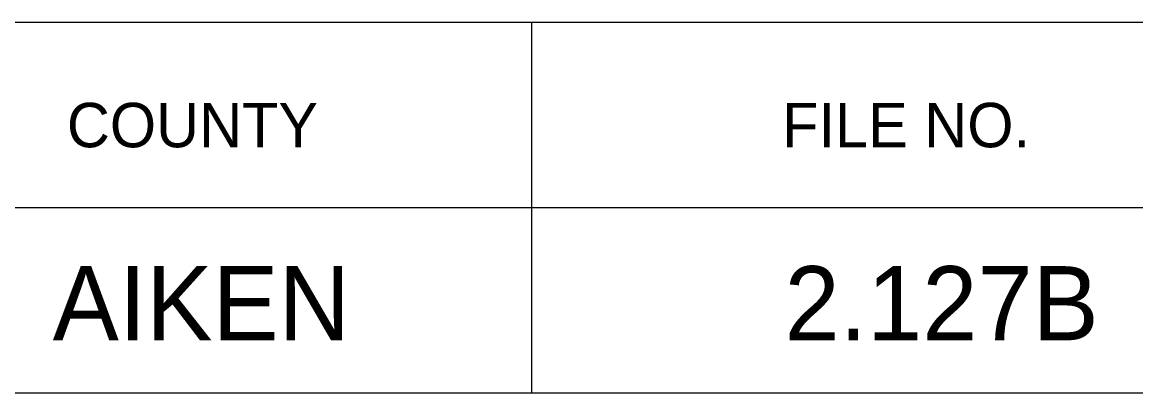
# Model space of a CAD drawing. Extents: x 1000 to 1162, y 999 to 8520.
# Drawn here: x 1140.57 to 1148.08, y 6275.05 to 6277.55 of the extents above; entities that cross this region are included whole.
import ezdxf

# ---------------------------------------------------------------- set-up
doc = ezdxf.new("R2010")
doc.units = 0
doc.layers.add('Level 20', color=7, linetype='Continuous')
doc.layers.add('Level 3', color=7, linetype='Continuous')

msp = doc.modelspace()

# ---------------------------------------------------------------- linework, layer by layer
at = {"layer": 'Level 3'}
for p, q in [((1133.055, 6277.5458), (1161.555, 6277.5458)), ((1133.055, 6277.5458), (1161.555, 6277.5458)), ((1133.055, 6277.5458), (1161.555, 6277.5458)), ((1133.055, 6277.5458), (1161.555, 6277.5458)), ((1133.055, 6277.5458), (1161.555, 6277.5458)), ((1133.055, 6277.5458), (1161.555, 6277.5458)), ((1133.055, 6277.5458), (1161.555, 6277.5458)), ((1133.055, 6277.5458), (1161.555, 6277.5458)), ((1133.055, 6277.5458), (1161.555, 6277.5458)), ((1133.055, 6277.5458), (1161.555, 6277.5458)), ((1133.055, 6277.5458), (1161.555, 6277.5458)), ((1133.055, 6277.5458), (1161.555, 6277.5458)), ((1133.055, 6277.5458), (1161.555, 6277.5458)), ((1133.055, 6277.5458), (1161.555, 6277.5458)), ((1133.055, 6277.5458), (1161.555, 6277.5458)), ((1133.055, 6277.5458), (1161.555, 6277.5458)), ((1133.055, 6277.5458), (1161.555, 6277.5458)), ((1133.055, 6277.5458), (1161.555, 6277.5458)), ((1133.055, 6277.5458), (1161.555, 6277.5458)), ((1133.055, 6277.5458), (1161.555, 6277.5458)), ((1133.055, 6277.5458), (1161.555, 6277.5458)), ((1133.055, 6277.5458), (1161.555, 6277.5458)), ((1133.055, 6277.5458), (1161.555, 6277.5458)), ((1133.055, 6277.5458), (1161.555, 6277.5458)), ((1133.055, 6277.5458), (1161.555, 6277.5458)), ((1133.055, 6277.5458), (1161.555, 6277.5458)), ((1133.055, 6277.5458), (1161.555, 6277.5458)), ((1133.055, 6277.5458), (1161.555, 6277.5458)), ((1133.055, 6277.5458), (1161.555, 6277.5458)), ((1133.055, 6277.5458), (1161.555, 6277.5458)), ((1133.055, 6277.5458), (1161.555, 6277.5458)), ((1133.055, 6277.5458), (1161.555, 6277.5458)), ((1133.055, 6277.5458), (1161.555, 6277.5458)), ((1133.055, 6277.5458), (1161.555, 6277.5458)), ((1133.055, 6277.5458), (1161.555, 6277.5458)), ((1133.055, 6277.5458), (1161.555, 6277.5458)), ((1133.055, 6277.5458), (1161.555, 6277.5458)), ((1133.055, 6277.5458), (1161.555, 6277.5458)), ((1133.055, 6277.5458), (1161.555, 6277.5458)), ((1133.055, 6277.5458), (1161.555, 6277.5458)), ((1133.055, 6277.5458), (1161.555, 6277.5458)), ((1133.055, 6277.5458), (1161.555, 6277.5458)), ((1133.055, 6277.5458), (1161.555, 6277.5458)), ((1133.055, 6277.5458), (1161.555, 6277.5458)), ((1143.9997, 6277.5458), (1143.9997, 6275.0458)), ((1143.9997, 6277.5458), (1143.9997, 6275.0458)), ((1143.9997, 6277.5458), (1143.9997, 6275.0458)), ((1143.9997, 6277.5458), (1143.9997, 6275.0458)), ((1143.9997, 6277.5458), (1143.9997, 6275.0458)), ((1143.9997, 6277.5458), (1143.9997, 6275.0458)), ((1143.9997, 6277.5458), (1143.9997, 6275.0458)), ((1143.9997, 6277.5458), (1143.9997, 6275.0458)), ((1143.9997, 6277.5458), (1143.9997, 6275.0458)), ((1143.9997, 6277.5458), (1143.9997, 6275.0458)), ((1143.9997, 6277.5458), (1143.9997, 6275.0458)), ((1143.9997, 6277.5458), (1143.9997, 6275.0458)), ((1143.9997, 6277.5458), (1143.9997, 6275.0458)), ((1143.9997, 6277.5458), (1143.9997, 6275.0458)), ((1143.9997, 6277.5458), (1143.9997, 6275.0458)), ((1143.9997, 6277.5458), (1143.9997, 6275.0458)), ((1143.9997, 6277.5458), (1143.9997, 6275.0458)), ((1143.9997, 6277.5458), (1143.9997, 6275.0458)), ((1143.9997, 6277.5458), (1143.9997, 6275.0458)), ((1143.9997, 6277.5458), (1143.9997, 6275.0458)), ((1143.9997, 6277.5458), (1143.9997, 6275.0458)), ((1143.9997, 6277.5458), (1143.9997, 6275.0458)), ((1143.9997, 6277.5458), (1143.9997, 6275.0458)), ((1143.9997, 6277.5458), (1143.9997, 6275.0458)), ((1143.9997, 6277.5458), (1143.9997, 6275.0458)), ((1143.9997, 6277.5458), (1143.9997, 6275.0458)), ((1143.9997, 6277.5458), (1143.9997, 6275.0458)), ((1143.9997, 6277.5458), (1143.9997, 6275.0458)), ((1143.9997, 6277.5458), (1143.9997, 6275.0458)), ((1143.9997, 6277.5458), (1143.9997, 6275.0458)), ((1143.9997, 6277.5458), (1143.9997, 6275.0458)), ((1143.9997, 6277.5458), (1143.9997, 6275.0458)), ((1143.9997, 6277.5458), (1143.9997, 6275.0458)), ((1143.9997, 6277.5458), (1143.9997, 6275.0458)), ((1143.9997, 6277.5458), (1143.9997, 6275.0458)), ((1143.9997, 6277.5458), (1143.9997, 6275.0458)), ((1143.9997, 6277.5458), (1143.9997, 6275.0458)), ((1143.9997, 6277.5458), (1143.9997, 6275.0458)), ((1143.9997, 6277.5458), (1143.9997, 6275.0458)), ((1143.9997, 6277.5458), (1143.9997, 6275.0458)), ((1143.9997, 6277.5458), (1143.9997, 6275.0458)), ((1143.9997, 6277.5458), (1143.9997, 6275.0458)), ((1143.9997, 6277.5458), (1143.9997, 6275.0458)), ((1143.9997, 6277.5458), (1143.9997, 6275.0458)), ((1133.055, 6276.2958), (1161.555, 6276.2958)), ((1133.055, 6276.2958), (1161.555, 6276.2958)), ((1133.055, 6276.2958), (1161.555, 6276.2958)), ((1133.055, 6276.2958), (1161.555, 6276.2958)), ((1133.055, 6276.2958), (1161.555, 6276.2958)), ((1133.055, 6276.2958), (1161.555, 6276.2958)), ((1133.055, 6276.2958), (1161.555, 6276.2958)), ((1133.055, 6276.2958), (1161.555, 6276.2958)), ((1133.055, 6276.2958), (1161.555, 6276.2958)), ((1133.055, 6276.2958), (1161.555, 6276.2958)), ((1133.055, 6276.2958), (1161.555, 6276.2958)), ((1133.055, 6276.2958), (1161.555, 6276.2958)), ((1133.055, 6276.2958), (1161.555, 6276.2958)), ((1133.055, 6276.2958), (1161.555, 6276.2958)), ((1133.055, 6276.2958), (1161.555, 6276.2958)), ((1133.055, 6276.2958), (1161.555, 6276.2958)), ((1133.055, 6276.2958), (1161.555, 6276.2958)), ((1133.055, 6276.2958), (1161.555, 6276.2958)), ((1133.055, 6276.2958), (1161.555, 6276.2958)), ((1133.055, 6276.2958), (1161.555, 6276.2958)), ((1133.055, 6276.2958), (1161.555, 6276.2958)), ((1133.055, 6276.2958), (1161.555, 6276.2958)), ((1133.055, 6276.2958), (1161.555, 6276.2958)), ((1133.055, 6276.2958), (1161.555, 6276.2958)), ((1133.055, 6276.2958), (1161.555, 6276.2958)), ((1133.055, 6276.2958), (1161.555, 6276.2958)), ((1133.055, 6276.2958), (1161.555, 6276.2958)), ((1133.055, 6276.2958), (1161.555, 6276.2958)), ((1133.055, 6276.2958), (1161.555, 6276.2958)), ((1133.055, 6276.2958), (1161.555, 6276.2958)), ((1133.055, 6276.2958), (1161.555, 6276.2958)), ((1133.055, 6276.2958), (1161.555, 6276.2958)), ((1133.055, 6276.2958), (1161.555, 6276.2958)), ((1133.055, 6276.2958), (1161.555, 6276.2958)), ((1133.055, 6276.2958), (1161.555, 6276.2958)), ((1133.055, 6276.2958), (1161.555, 6276.2958)), ((1133.055, 6276.2958), (1161.555, 6276.2958)), ((1133.055, 6276.2958), (1161.555, 6276.2958)), ((1133.055, 6276.2958), (1161.555, 6276.2958)), ((1133.055, 6276.2958), (1161.555, 6276.2958)), ((1133.055, 6276.2958), (1161.555, 6276.2958)), ((1133.055, 6276.2958), (1161.555, 6276.2958)), ((1133.055, 6276.2958), (1161.555, 6276.2958)), ((1133.055, 6276.2958), (1161.555, 6276.2958)), ((1133.055, 6275.0458), (1161.555, 6275.0458)), ((1133.055, 6275.0458), (1161.555, 6275.0458)), ((1133.055, 6275.0458), (1161.555, 6275.0458)), ((1133.055, 6275.0458), (1161.555, 6275.0458)), ((1133.055, 6275.0458), (1161.555, 6275.0458)), ((1133.055, 6275.0458), (1161.555, 6275.0458)), ((1133.055, 6275.0458), (1161.555, 6275.0458)), ((1133.055, 6275.0458), (1161.555, 6275.0458)), ((1133.055, 6275.0458), (1161.555, 6275.0458)), ((1133.055, 6275.0458), (1161.555, 6275.0458)), ((1133.055, 6275.0458), (1161.555, 6275.0458)), ((1133.055, 6275.0458), (1161.555, 6275.0458)), ((1133.055, 6275.0458), (1161.555, 6275.0458)), ((1133.055, 6275.0458), (1161.555, 6275.0458)), ((1133.055, 6275.0458), (1161.555, 6275.0458)), ((1133.055, 6275.0458), (1161.555, 6275.0458)), ((1133.055, 6275.0458), (1161.555, 6275.0458)), ((1133.055, 6275.0458), (1161.555, 6275.0458)), ((1133.055, 6275.0458), (1161.555, 6275.0458)), ((1133.055, 6275.0458), (1161.555, 6275.0458)), ((1133.055, 6275.0458), (1161.555, 6275.0458)), ((1133.055, 6275.0458), (1161.555, 6275.0458)), ((1133.055, 6275.0458), (1161.555, 6275.0458)), ((1133.055, 6275.0458), (1161.555, 6275.0458)), ((1133.055, 6275.0458), (1161.555, 6275.0458)), ((1133.055, 6275.0458), (1161.555, 6275.0458)), ((1133.055, 6275.0458), (1161.555, 6275.0458)), ((1133.055, 6275.0458), (1161.555, 6275.0458)), ((1133.055, 6275.0458), (1161.555, 6275.0458)), ((1133.055, 6275.0458), (1161.555, 6275.0458)), ((1133.055, 6275.0458), (1161.555, 6275.0458)), ((1133.055, 6275.0458), (1161.555, 6275.0458)), ((1133.055, 6275.0458), (1161.555, 6275.0458)), ((1133.055, 6275.0458), (1161.555, 6275.0458)), ((1133.055, 6275.0458), (1161.555, 6275.0458)), ((1133.055, 6275.0458), (1161.555, 6275.0458)), ((1133.055, 6275.0458), (1161.555, 6275.0458)), ((1133.055, 6275.0458), (1161.555, 6275.0458)), ((1133.055, 6275.0458), (1161.555, 6275.0458)), ((1133.055, 6275.0458), (1161.555, 6275.0458)), ((1133.055, 6275.0458), (1161.555, 6275.0458)), ((1133.055, 6275.0458), (1161.555, 6275.0458)), ((1133.055, 6275.0458), (1161.555, 6275.0458)), ((1133.055, 6275.0458), (1161.555, 6275.0458))]:
    msp.add_line(p, q, dxfattribs=at)

# ---------------------------------------------------------------- texts
at = {"layer": 'Level 20'}
for s, p in [('AIKEN', (1140.7706, 6275.4)), ('2.127B', (1145.7068, 6275.4))]:
    msp.add_text(s, height=0.5, dxfattribs=at).set_placement(p)
at = {"layer": 'Level 3'}
for s, p in [('COUNTY', (1140.8665, 6276.7021)), ('COUNTY', (1140.8665, 6276.7021)), ('COUNTY', (1140.8665, 6276.7021)), ('COUNTY', (1140.8665, 6276.7021)), ('COUNTY', (1140.8665, 6276.7021)), ('COUNTY', (1140.8665, 6276.7021)), ('COUNTY', (1140.8665, 6276.7021)), ('COUNTY', (1140.8665, 6276.7021)), ('COUNTY', (1140.8665, 6276.7021)), ('COUNTY', (1140.8665, 6276.7021)), ('COUNTY', (1140.8665, 6276.7021)), ('COUNTY', (1140.8665, 6276.7021)), ('COUNTY', (1140.8665, 6276.7021)), ('COUNTY', (1140.8665, 6276.7021)), ('COUNTY', (1140.8665, 6276.7021)), ('COUNTY', (1140.8665, 6276.7021)), ('COUNTY', (1140.8665, 6276.7021)), ('COUNTY', (1140.8665, 6276.7021)), ('COUNTY', (1140.8665, 6276.7021)), ('COUNTY', (1140.8665, 6276.7021)), ('COUNTY', (1140.8665, 6276.7021)), ('COUNTY', (1140.8665, 6276.7021)), ('COUNTY', (1140.8665, 6276.7021)), ('COUNTY', (1140.8665, 6276.7021)), ('COUNTY', (1140.8665, 6276.7021)), ('COUNTY', (1140.8665, 6276.7021)), ('COUNTY', (1140.8665, 6276.7021)), ('COUNTY', (1140.8665, 6276.7021)), ('COUNTY', (1140.8665, 6276.7021)), ('COUNTY', (1140.8665, 6276.7021)), ('COUNTY', (1140.8665, 6276.7021)), ('COUNTY', (1140.8665, 6276.7021)), ('COUNTY', (1140.8665, 6276.7021)), ('COUNTY', (1140.8665, 6276.7021)), ('COUNTY', (1140.8665, 6276.7021)), ('COUNTY', (1140.8665, 6276.7021)), ('COUNTY', (1140.8665, 6276.7021)), ('COUNTY', (1140.8665, 6276.7021)), ('COUNTY', (1140.8665, 6276.7021)), ('COUNTY', (1140.8665, 6276.7021)), ('COUNTY', (1140.8665, 6276.7021)), ('COUNTY', (1140.8665, 6276.7021)), ('COUNTY', (1140.8665, 6276.7021)), ('COUNTY', (1140.8665, 6276.7021)), ('FILE NO.', (1145.6908, 6276.7021)), ('FILE NO.', (1145.6908, 6276.7021)), ('FILE NO.', (1145.6908, 6276.7021)), ('FILE NO.', (1145.6908, 6276.7021)), ('FILE NO.', (1145.6908, 6276.7021)), ('FILE NO.', (1145.6908, 6276.7021)), ('FILE NO.', (1145.6908, 6276.7021)), ('FILE NO.', (1145.6908, 6276.7021)), ('FILE NO.', (1145.6908, 6276.7021)), ('FILE NO.', (1145.6908, 6276.7021)), ('FILE NO.', (1145.6908, 6276.7021)), ('FILE NO.', (1145.6908, 6276.7021)), ('FILE NO.', (1145.6908, 6276.7021)), ('FILE NO.', (1145.6908, 6276.7021)), ('FILE NO.', (1145.6908, 6276.7021)), ('FILE NO.', (1145.6908, 6276.7021)), ('FILE NO.', (1145.6908, 6276.7021)), ('FILE NO.', (1145.6908, 6276.7021)), ('FILE NO.', (1145.6908, 6276.7021)), ('FILE NO.', (1145.6908, 6276.7021)), ('FILE NO.', (1145.6908, 6276.7021)), ('FILE NO.', (1145.6908, 6276.7021)), ('FILE NO.', (1145.6908, 6276.7021)), ('FILE NO.', (1145.6908, 6276.7021)), ('FILE NO.', (1145.6908, 6276.7021)), ('FILE NO.', (1145.6908, 6276.7021)), ('FILE NO.', (1145.6908, 6276.7021)), ('FILE NO.', (1145.6908, 6276.7021)), ('FILE NO.', (1145.6908, 6276.7021)), ('FILE NO.', (1145.6908, 6276.7021)), ('FILE NO.', (1145.6908, 6276.7021)), ('FILE NO.', (1145.6908, 6276.7021)), ('FILE NO.', (1145.6908, 6276.7021)), ('FILE NO.', (1145.6908, 6276.7021)), ('FILE NO.', (1145.6908, 6276.7021)), ('FILE NO.', (1145.6908, 6276.7021)), ('FILE NO.', (1145.6908, 6276.7021)), ('FILE NO.', (1145.6908, 6276.7021)), ('FILE NO.', (1145.6908, 6276.7021)), ('FILE NO.', (1145.6908, 6276.7021)), ('FILE NO.', (1145.6908, 6276.7021)), ('FILE NO.', (1145.6908, 6276.7021)), ('FILE NO.', (1145.6908, 6276.7021)), ('FILE NO.', (1145.6908, 6276.7021))]:
    msp.add_text(s, height=0.3, dxfattribs=at).set_placement(p)

doc.saveas('drawing.dxf')
